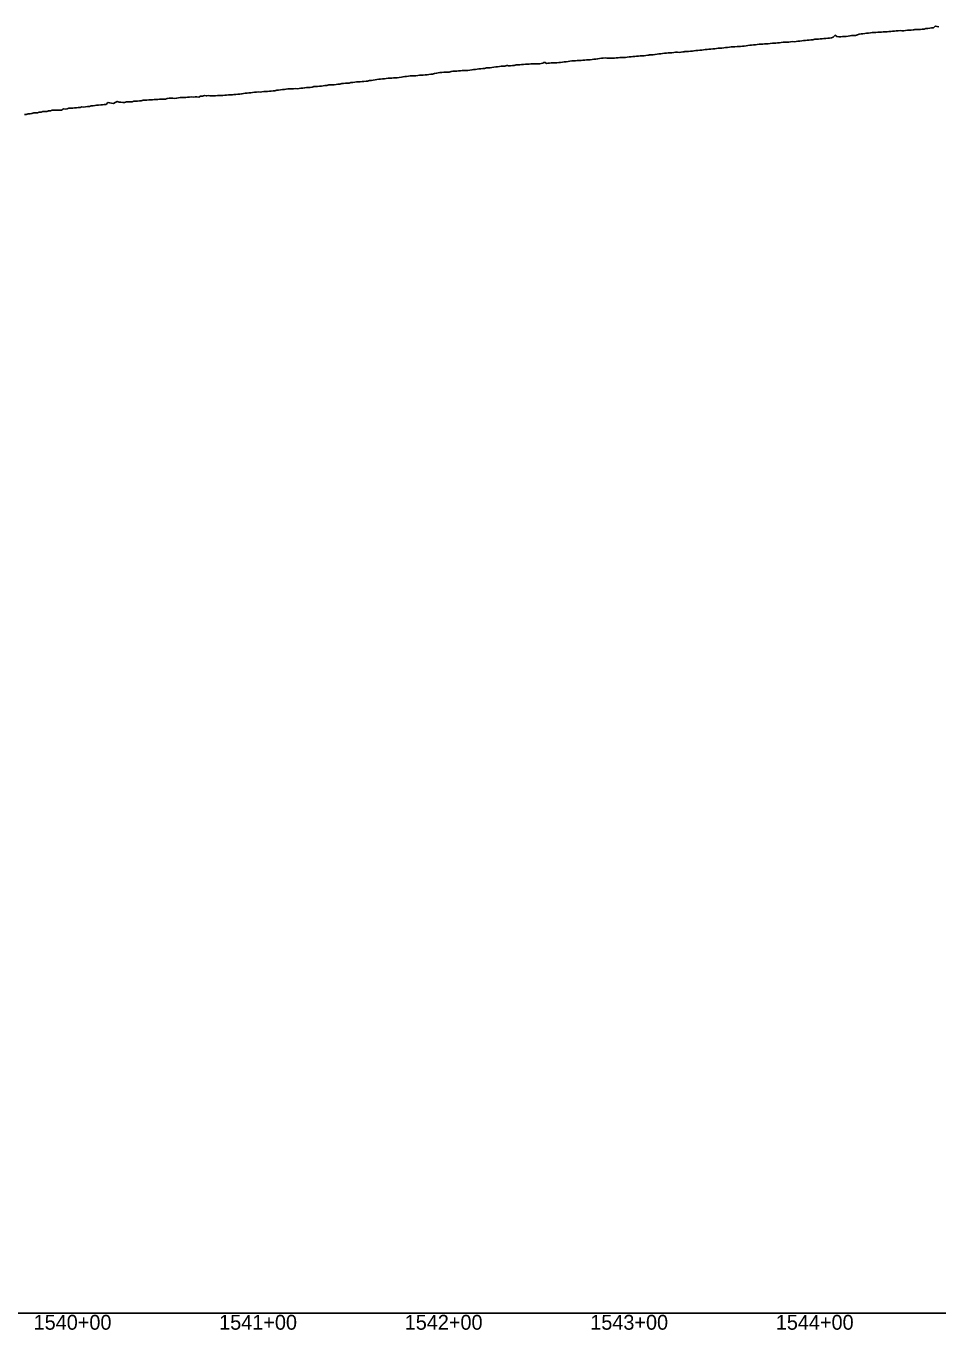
# Model space of a CAD drawing. Extents: x -3793 to 50787, y -1075 to 6138.
# Drawn here: x 41354 to 41846, y 991 to 1693 of the extents above; entities that cross this region are included whole.
import ezdxf

# ---------------------------------------------------------------- set-up
doc = ezdxf.new("R2010")
doc.units = 0
for name, color, linetype in [('RD_DDB_Profile_EX', 7, 'Continuous'), ('RD_DDB_StaTX', 7, 'Continuous'), ('RD_GPK_Profile_Cell', 7, 'Continuous')]:
    doc.layers.add(name, color=color, linetype=linetype)

msp = doc.modelspace()

# ---------------------------------------------------------------- linework, layer by layer
at = {"layer": 'RD_DDB_Profile_EX'}
for points in [[(41832.35984, 1691.35939), (41832.845534, 1691.403655), (41833.360527, 1691.453105), (41834.361305, 1691.450045), (41835.361971, 1691.48945), (41836.362749, 1691.585325), (41837.363415, 1691.68091), (41838.364192, 1691.73282), (41839.355059, 1692.01433), (41840.355708, 1692.104405), (41841.356288, 1692.16089), (41842.370761, 1692.35189), (41843.357688, 1692.45113), (41844.35831, 1693.376425), (41845.359045, 1693.081705), (41846.359666, 1693.025675)], [(41735.395279, 1682.21319), (41736.386441, 1682.272185), (41737.593265, 1682.39798), (41738.388833, 1682.4385), (41739.389967, 1682.44214), (41740.391097, 1682.53698), (41741.392232, 1682.629645), (41742.392877, 1682.73865), (41743.384548, 1682.927605), (41744.385683, 1683.03126), (41745.386813, 1683.178915), (41746.387947, 1683.224365), (41747.389136, 1683.335845), (41748.389674, 1683.429975), (41749.390767, 1683.566555), (41750.382378, 1683.6498), (41751.383466, 1683.689435), (41752.384621, 1683.747045), (41753.38517, 1683.794235), (41754.386263, 1683.84454), (41755.387352, 1683.952255), (41756.643719, 1684.09303), (41757.380004, 1684.158875), (41758.381113, 1684.21614), (41759.381638, 1684.265385), (41760.382684, 1684.31158), (41761.383732, 1684.56835), (41762.384778, 1684.621925), (41763.38588, 1684.78199), (41764.377416, 1684.775495), (41765.377961, 1684.766515), (41766.379059, 1684.83231), (41767.38007, 1684.98136), (41768.381078, 1684.93231), (41769.382145, 1685.078195), (41770.383154, 1685.264375), (41771.384221, 1685.33506), (41772.385229, 1685.43107), (41773.37679, 1685.57891), (41774.377792, 1685.670005), (41775.378868, 1685.723115), (41775.694172, 1685.75326), (41776.37984, 1685.813725), (41777.380872, 1685.888865), (41778.381327, 1685.978965), (41779.382352, 1686.26867), (41780.383317, 1686.31661), (41781.374768, 1686.309575), (41782.375797, 1686.456365), (41783.376758, 1686.54985), (41784.377787, 1686.66661), (41785.378737, 1686.76678), (41786.379727, 1686.820895), (41787.38064, 1686.917805), (41788.38163, 1687.066975), (41789.373021, 1687.406145), (41790.374017, 1688.408075), (41791.374922, 1687.740095), (41792.37535, 1687.59728), (41793.376336, 1687.60327), (41794.377253, 1687.693455), (41794.744626, 1687.69476), (41795.378212, 1687.69409), (41796.379086, 1687.783635), (41797.370494, 1687.88357), (41798.371358, 1688.07795), (41799.372306, 1688.3212), (41800.37317, 1688.32268), (41801.374117, 1688.34401), (41802.374981, 1688.624295), (41803.375929, 1689.058545), (41804.376788, 1689.148585), (41805.377603, 1689.28338), (41806.368943, 1689.435135), (41807.369314, 1689.53109), (41808.370223, 1689.639735), (41809.371037, 1689.78116), (41810.371946, 1689.833305), (41811.37276, 1689.83105), (41812.373669, 1689.935335), (41813.374483, 1690.02871), (41813.79508, 1690.029335), (41814.365766, 1690.034245), (41815.366524, 1690.074725), (41816.367285, 1690.261805), (41817.368149, 1690.310955), (41818.36891, 1690.352155), (41819.369774, 1690.493815), (41820.370535, 1690.539045), (41821.371033, 1690.5492), (41822.362146, 1690.59888), (41823.363008, 1690.748205), (41824.363724, 1690.873215), (41825.364544, 1690.970145), (41826.365256, 1690.88221), (41827.36608, 1690.8345), (41828.366791, 1691.068245), (41829.367501, 1691.213095), (41830.368322, 1691.16791), (41831.359301, 1691.15903), (41832.35984, 1691.35939)], [(41639.431633, 1673.491165), (41640.423241, 1673.57437), (41641.42483, 1673.69415), (41642.426413, 1673.82485), (41643.427949, 1673.90981), (41644.429525, 1674.166735), (41645.421955, 1674.201175), (41646.423473, 1674.24959), (41647.424113, 1674.471265), (41648.425689, 1674.642685), (41649.41806, 1674.67375), (41650.419577, 1674.68898), (41651.421093, 1674.77036), (41651.866222, 1674.768975), (41652.422635, 1674.77567), (41653.414875, 1674.80999), (41654.416318, 1674.97941), (41655.417061, 1675.026285), (41656.418524, 1675.11544), (41657.410697, 1675.204095), (41658.412133, 1675.23898), (41659.413645, 1675.325315), (41660.415086, 1675.491915), (41661.416525, 1675.61714), (41662.407893, 1675.69198), (41663.409351, 1675.87866), (41664.410737, 1676.058245), (41665.412123, 1676.164905), (41666.404055, 1676.19709), (41667.405505, 1676.148805), (41668.406867, 1676.04234), (41669.407712, 1676.030185), (41670.399567, 1676.06999), (41670.916676, 1676.093445), (41671.40099, 1676.127545), (41672.402296, 1676.30461), (41673.4036, 1676.34125), (41674.395294, 1676.377345), (41675.396679, 1676.47629), (41676.39758, 1676.418095), (41677.398881, 1676.50558), (41678.390487, 1676.634085), (41679.391871, 1676.72405), (41680.441903, 1676.889375), (41681.394912, 1676.89897), (41682.39635, 1677.04481), (41683.397434, 1677.149255), (41684.398867, 1677.20377), (41685.390643, 1677.30244), (41686.392189, 1677.27332), (41687.393627, 1677.372275), (41688.395065, 1677.53982), (41689.396498, 1677.678005), (41689.96713, 1677.76471), (41690.397512, 1677.8179), (41691.398985, 1677.8509), (41692.390769, 1677.947965), (41693.392153, 1678.13781), (41694.393537, 1678.276905), (41695.394921, 1678.370105), (41696.396301, 1678.48889), (41697.397337, 1678.59687), (41698.398714, 1678.6938), (41699.492357, 1678.755135), (41700.391866, 1678.902925), (41701.393192, 1678.999065), (41702.39415, 1679.01071), (41703.395474, 1679.056645), (41704.396803, 1679.24813), (41705.398128, 1679.25123), (41706.399452, 1679.204345), (41707.391354, 1679.407875), (41708.392177, 1679.4535), (41709.017584, 1679.516615), (41709.393487, 1679.59207), (41710.39476, 1679.694575), (41711.396034, 1679.73952), (41712.397401, 1679.795885), (41713.398674, 1679.801045), (41714.389935, 1680.10103), (41715.391208, 1680.193215), (41716.392482, 1680.185405), (41717.393848, 1680.33055), (41718.542811, 1680.46402), (41719.395822, 1680.546315), (41720.397047, 1680.79023), (41721.388787, 1680.83113), (41722.390103, 1680.883135), (41723.391326, 1680.976985), (41724.392555, 1681.034845), (41725.393236, 1681.08951), (41726.394461, 1681.28068), (41727.395762, 1681.399005), (41728.387508, 1681.405915), (41729.388687, 1681.51314), (41730.389861, 1681.60069), (41731.390491, 1681.818245), (41732.391744, 1681.92004), (41733.392921, 1682.06297), (41734.394102, 1682.11194), (41735.395279, 1682.21319)], [(41542.4414, 1664.40447), (41543.443511, 1664.59255), (41544.4448, 1664.69222), (41545.437697, 1664.784005), (41546.4398, 1664.883665), (41547.441099, 1665.037575), (41548.433903, 1665.162465), (41549.435951, 1665.269755), (41550.437236, 1665.257705), (41551.439286, 1665.29525), (41552.432148, 1665.478355), (41553.43419, 1665.523175), (41554.435495, 1665.57231), (41555.437552, 1665.75309), (41556.613953, 1665.918695), (41557.431584, 1665.996115), (41558.433575, 1666.176295), (41559.42624, 1666.27431), (41560.427536, 1666.405045), (41561.429532, 1666.496865), (41562.431529, 1666.545415), (41563.424149, 1666.54614), (41564.425491, 1666.613735), (41565.427482, 1666.7048), (41566.429461, 1666.84942), (41567.421378, 1666.89045), (41568.423319, 1666.97606), (41569.425327, 1667.028125), (41570.42734, 1667.03681), (41571.429425, 1667.24729), (41572.421479, 1667.45018), (41573.423492, 1667.555995), (41574.425576, 1667.799495), (41575.664407, 1668.04678), (41576.428927, 1668.12106), (41577.430934, 1668.373305), (41578.423641, 1668.435055), (41579.425594, 1668.479565), (41580.427618, 1668.599795), (41581.42887, 1668.61603), (41582.43082, 1668.629385), (41583.432826, 1668.827265), (41584.425604, 1669.023515), (41585.427612, 1669.07426), (41586.428688, 1669.167145), (41587.43063, 1669.232885), (41588.432578, 1669.24954), (41589.434471, 1669.363415), (41590.435547, 1669.37121), (41591.428338, 1669.36004), (41592.430231, 1669.46126), (41593.432172, 1669.565035), (41594.714861, 1669.82576), (41595.435057, 1669.956335), (41596.436929, 1669.949585), (41597.429725, 1670.138015), (41598.431561, 1670.27437), (41599.432491, 1670.366465), (41600.434367, 1670.51681), (41601.436242, 1670.5743), (41602.438074, 1670.798475), (41603.430923, 1670.89591), (41604.431793, 1670.94332), (41605.43357, 1671.027265), (41606.435391, 1671.18389), (41607.437212, 1671.345645), (41608.437959, 1671.43434), (41609.439767, 1671.564855), (41610.432605, 1671.738185), (41611.434386, 1671.75923), (41612.436206, 1671.833395), (41613.436947, 1672.10611), (41613.765315, 1672.05689), (41614.438693, 1671.977045), (41615.440449, 1672.01035), (41616.433276, 1672.058645), (41617.435042, 1672.16294), (41618.435667, 1672.43376), (41619.437419, 1672.47768), (41620.439174, 1672.555845), (41621.440904, 1672.5994), (41622.432637, 1672.74269), (41623.434384, 1672.78125), (41624.436062, 1672.78554), (41625.437762, 1672.924075), (41626.439441, 1673.11116), (41627.439965, 1673.06989), (41628.432754, 1673.046075), (41629.434411, 1672.99931), (41630.447002, 1673.07757), (41631.165487, 1673.10595), (41631.890011, 1673.171145), (41632.815768, 1673.33472), (41633.34938, 1673.6762), (41634.090378, 1673.707125), (41634.83814, 1673.293035), (41635.577012, 1673.47675), (41636.426866, 1673.481395), (41637.428455, 1673.644595), (41638.430044, 1673.55053), (41639.431633, 1673.491165)], [(41447.42873, 1655.15901), (41448.431724, 1655.70164), (41449.43454, 1655.66156), (41450.437181, 1655.91409), (41451.440156, 1655.83254), (41451.836457, 1655.856885), (41452.433448, 1655.892815), (41453.436367, 1655.75972), (41454.438674, 1655.71671), (41455.441562, 1655.779625), (41456.444457, 1655.84309), (41457.437312, 1655.90362), (41458.440206, 1655.982755), (41459.442937, 1655.988355), (41460.44583, 1656.050315), (41461.448151, 1656.1065), (41462.441492, 1656.16385), (41463.444297, 1656.32105), (41464.446953, 1656.294335), (41465.449141, 1656.305575), (41466.451934, 1656.52004), (41467.445354, 1656.5807), (41468.447482, 1656.641925), (41469.450134, 1656.633925), (41470.452915, 1656.873085), (41470.886911, 1656.9211), (41471.455664, 1656.9938), (41472.448345, 1657.21404), (41473.451061, 1657.27028), (41474.453639, 1657.348895), (41475.456355, 1657.492715), (41476.458272, 1657.621535), (41477.451737, 1657.729645), (41478.454452, 1657.830715), (41479.457029, 1657.869565), (41480.458888, 1657.82412), (41481.461513, 1657.97787), (41482.454985, 1658.042475), (41483.456727, 1658.06483), (41484.459231, 1658.065475), (41485.461842, 1658.22381), (41486.464465, 1658.359785), (41487.457053, 1658.45846), (41488.459675, 1658.52657), (41489.462179, 1658.82718), (41489.937364, 1658.855395), (41490.464751, 1658.889445), (41491.457269, 1659.02214), (41492.45982, 1659.11971), (41493.462357, 1659.151565), (41494.463776, 1659.406425), (41495.4663, 1659.513315), (41496.459843, 1659.53608), (41497.461237, 1659.58587), (41498.46366, 1659.58997), (41499.466094, 1659.71052), (41500.459451, 1659.628635), (41501.460784, 1659.662165), (41502.463139, 1659.83973), (41503.465506, 1659.97466), (41504.457841, 1660.03834), (41505.460196, 1660.27106), (41506.462563, 1660.26584), (41507.454887, 1660.352905), (41508.457253, 1660.51199), (41508.987818, 1660.64377), (41509.459588, 1660.745415), (41510.461877, 1660.782485), (41511.454146, 1660.78497), (41512.456434, 1660.94207), (41513.458734, 1660.975305), (41514.460032, 1661.15266), (41515.453292, 1661.310135), (41516.455592, 1661.4289), (41517.456901, 1661.69691), (41518.513045, 1661.6549), (41519.452376, 1661.68025), (41520.45461, 1661.772905), (41521.455882, 1661.905955), (41522.449037, 1662.10208), (41523.45127, 1662.15437), (41524.452549, 1662.3604), (41525.454787, 1662.48914), (41526.447931, 1662.58151), (41527.449225, 1662.62359), (41528.038272, 1662.65158), (41528.451436, 1662.68013), (41529.453601, 1662.96698), (41530.445747, 1663.058735), (41531.447912, 1663.095845), (41532.450086, 1663.256255), (41533.443124, 1663.35706), (41534.444397, 1663.357495), (41535.446571, 1663.44118), (41536.448737, 1663.53299), (41537.563499, 1663.699865), (41538.443001, 1663.77569), (41539.445103, 1663.97967), (41540.44637, 1664.12158), (41541.439289, 1664.262365), (41542.4414, 1664.40447)], [(41353.461649, 1645.79653), (41354.465074, 1645.797345), (41355.458866, 1646.034605), (41356.584187, 1646.153825), (41357.465325, 1646.260745), (41358.459174, 1646.602795), (41359.462521, 1646.604285), (41360.465413, 1646.617595), (41361.459285, 1647.01083), (41362.462637, 1647.019885), (41363.465594, 1647.275085), (41364.459396, 1647.37587), (41365.462748, 1647.425295), (41366.109414, 1647.56086), (41366.465654, 1647.62971), (41367.459401, 1647.65047), (41368.462784, 1647.999875), (41369.466052, 1648.06671), (41370.468786, 1648.15448), (41371.462661, 1648.10483), (41372.46593, 1648.10555), (41373.468737, 1648.12656), (41374.462539, 1648.830765), (41375.634641, 1648.688555), (41376.468441, 1648.77505), (41377.462062, 1649.09894), (41378.46526, 1649.099395), (41379.458971, 1649.148705), (41380.461494, 1649.240425), (41381.464692, 1649.28815), (41382.458263, 1649.487195), (41383.460926, 1649.592395), (41384.464123, 1649.78756), (41385.457655, 1649.73584), (41386.460263, 1649.880365), (41387.453847, 1649.97636), (41388.456835, 1650.067085), (41389.459464, 1650.352015), (41390.452901, 1650.437855), (41391.456015, 1650.50121), (41392.459134, 1650.78678), (41393.452079, 1650.836445), (41394.685095, 1650.903935), (41395.458252, 1650.97356), (41396.45112, 1651.1157), (41397.454162, 1651.164615), (41398.447579, 1652.216245), (41399.450065, 1651.97488), (41400.453106, 1651.783915), (41401.446353, 1651.634135), (41402.449008, 1652.165765), (41403.452049, 1652.742305), (41404.445251, 1652.398635), (41405.448211, 1652.352325), (41406.441124, 1652.20678), (41407.443932, 1652.253915), (41408.446891, 1652.495715), (41409.439656, 1652.63722), (41410.442615, 1652.638405), (41411.445569, 1652.640715), (41412.438607, 1652.87622), (41413.735549, 1652.877525), (41414.434417, 1652.877915), (41415.437125, 1653.014665), (41416.439768, 1653.06202), (41417.432663, 1653.39544), (41418.435536, 1653.39089), (41419.438406, 1653.53531), (41420.431067, 1653.67239), (41421.43394, 1653.72671), (41422.42693, 1653.72433), (41423.429594, 1653.76433), (41424.43225, 1653.812905), (41425.424932, 1653.85043), (41426.427714, 1654.04586), (41427.430409, 1653.99285), (41428.423048, 1653.931), (41429.425831, 1653.97767), (41430.418618, 1654.42194), (41431.421159, 1654.460415), (41432.423941, 1654.55675), (41432.786003, 1654.55526), (41433.416634, 1654.55226), (41434.419539, 1654.406635), (41435.422617, 1654.469715), (41436.425707, 1654.681365), (41437.428797, 1654.843305), (41438.42196, 1654.906095), (41439.424738, 1654.958965), (41440.427826, 1654.971145), (41441.430908, 1655.03402), (41442.43378, 1655.05017), (41443.426946, 1655.206985), (41444.429763, 1655.162665), (41445.432766, 1655.225605), (41446.435488, 1655.19293), (41447.42873, 1655.15901)]]:
    msp.add_lwpolyline(points, dxfattribs=at)
at = {"layer": 'RD_GPK_Profile_Cell'}
msp.add_line((1000, 1000), (46600, 1000), dxfattribs=at)

# ---------------------------------------------------------------- texts
at = {"layer": 'RD_DDB_StaTX'}
for s, p in [('1540+00', (41358.415471, 991)), ('1541+00', (41458.415471, 991)), ('1542+00', (41558.415471, 991)), ('1543+00', (41658.415471, 991)), ('1544+00', (41758.415471, 991))]:
    msp.add_text(s, height=8, dxfattribs=at).set_placement(p)

doc.saveas('drawing.dxf')
